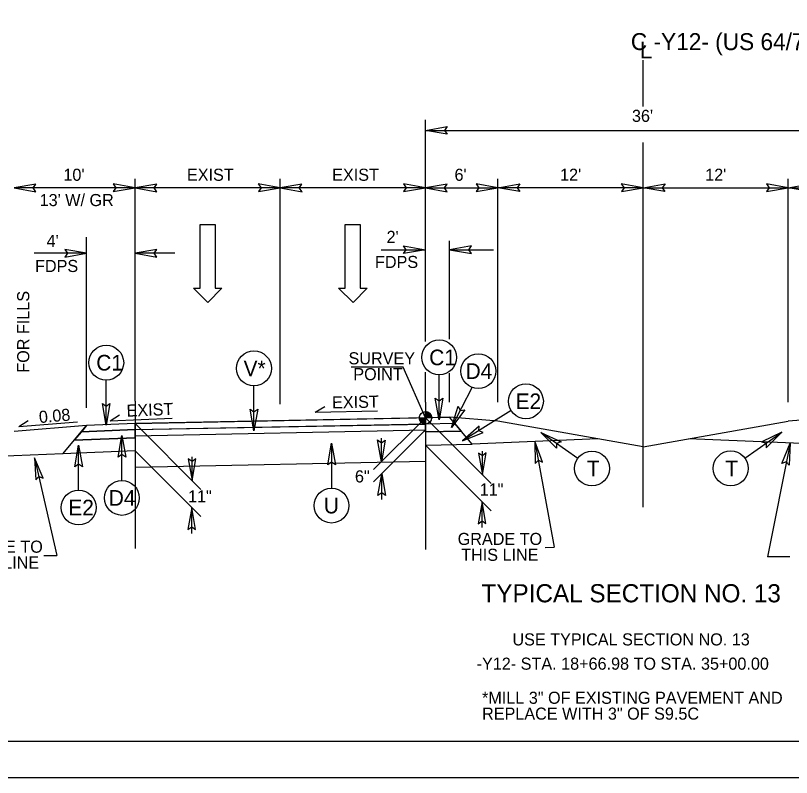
# Model space of a CAD drawing. Extents: x 18938 to 19565, y 6931 to 7973.
# Drawn here: x 19224.8 to 19289, y 7224.9 to 7287.9 of the extents above; entities that cross this region are included whole.
import ezdxf

# ---------------------------------------------------------------- set-up
doc = ezdxf.new("R2010")
doc.units = 0
for name, color, linetype in [('Old_Level_1', 7, 'Continuous'), ('Old_Level_11', 7, 'Continuous'), ('Old_Level_2', 7, 'Continuous'), ('Old_Level_3', 7, 'Continuous'), ('Prop Dimension', 7, 'Continuous'), ('Prop Pavement Schedule Description CELL', 7, 'Continuous'), ('Prop Shade Light', 7, 'Continuous'), ('Prop Terminator CELL', 7, 'Continuous'), ('Sheet Block Title CELL', 7, 'Continuous'), ('Sheet Data Field CELL', 7, 'Continuous'), ('Sheet Plot Border Inside CELL', 7, 'Continuous'), ('Sheet Plot Border Outside CELL', 7, 'Continuous'), ('Sheet Typical CELL', 7, 'Continuous'), ('Typical Bridge Rail Two Bar CELL', 7, 'Continuous'), ('Typical Detail Wedge1 CELL', 7, 'Continuous'), ('Typical Detail Wedge2 CELL', 7, 'Continuous'), ('Typical Detail Wedge3 CELL', 7, 'Continuous'), ('Typical Hinge Slope Arterial CELL', 7, 'Continuous'), ('Typical ID Circle CELL', 7, 'Continuous'), ('Typical Pavement Slope Information CELL', 7, 'Continuous'), ('Typical Terminator CELL', 7, 'Continuous'), ('Typical Text Grade Point CELL', 7, 'Continuous'), ('Typical Text ID Circle CELL', 7, 'Continuous'), ('Typical Text Label CELL', 7, 'Continuous')]:
    doc.layers.add(name, color=color, linetype=linetype)

msp = doc.modelspace()

# ---------------------------------------------------------------- linework, layer by layer
at = {"layer": 'Old_Level_1'}
for p, q in [((19234.697, 7254.128), (19260.697, 7254.648)), ((19262.567, 7252.435), (19260.697, 7254.648)), ((19228.729, 7251.639), (19230.697, 7253.968)), ((19234.697, 7254.128), (19230.697, 7253.968)), ((19234.697, 7253.628), (19230.26, 7253.45)), ((19234.697, 7253.128), (19258.697, 7253.608)), ((19258.697, 7253.441), (19261.667, 7253.501)), ((19234.697, 7252.961), (19229.677, 7252.76)), ((19234.697, 7252.961), (19234.697, 7252.961)), ((19258.697, 7252.358), (19262.567, 7252.435)), ((19228.729, 7251.639), (19218.747, 7251.24)), ((19234.697, 7251.878), (19228.729, 7251.639))]:
    msp.add_line(p, q, dxfattribs=at)
at = {"layer": 'Old_Level_3'}
for p, q in [((19258.697, 7260.912), (19258.697, 7279.229)), ((19258.697, 7278.369), (19294.697, 7278.369)), ((19264.697, 7255.908), (19264.697, 7274.356)), ((19288.697, 7255.908), (19288.697, 7274.356)), ((19234.697, 7273.621), (19224.697, 7273.621)), ((19246.697, 7273.621), (19234.697, 7273.621)), ((19258.697, 7273.621), (19246.697, 7273.621)), ((19258.697, 7273.621), (19264.697, 7273.621)), ((19276.697, 7273.621), (19264.697, 7273.621)), ((19276.697, 7273.621), (19288.697, 7273.621)), ((19288.697, 7273.621), (19294.697, 7273.621)), ((19260.697, 7261.111), (19260.697, 7269.244)), ((19230.697, 7268.209), (19226.35, 7268.209)), ((19237.973, 7268.209), (19234.697, 7268.209)), ((19255.055, 7268.508), (19258.697, 7268.508)), ((19260.697, 7268.508), (19264.34, 7268.508)), ((19258.697, 7255.908), (19258.697, 7258.381)), ((19260.697, 7255.908), (19260.697, 7258.291)), ((19258.695, 7254.602), (19254.421, 7250.328)), ((19258.698, 7254.608), (19264.136, 7249.17)), ((19234.697, 7254.128), (19240.136, 7248.69)), ((19258.695, 7253.602), (19254.421, 7249.328)), ((19255.064, 7250.971), (19255.064, 7252.927)), ((19267.758, 7252.652), (19269.345, 7243.9)), ((19258.698, 7252.358), (19264.136, 7246.92)), ((19288.864, 7252.517), (19286.973, 7243.119)), ((19226.399, 7251.31), (19228.221, 7243.228)), ((19234.697, 7251.878), (19240.136, 7246.44)), ((19239.408, 7249.418), (19239.408, 7251.373)), ((19263.409, 7249.898), (19263.409, 7251.853)), ((19255.086, 7247.857), (19255.086, 7249.986)), ((19263.387, 7245.533), (19263.387, 7247.662)), ((19239.386, 7245.053), (19239.386, 7247.182)), ((19268.588, 7243.893), (19269.345, 7243.9)), ((19227.167, 7243.228), (19228.221, 7243.228)), ((19288.819, 7243.119), (19286.973, 7243.119))]:
    msp.add_line(p, q, dxfattribs=at)
at = {"layer": 'Prop Dimension'}
msp.add_lwpolyline([(19155.167, 7224.873), (19382.434, 7224.873), (19382.434, 7371.306), (19155.167, 7371.306)], close=True, dxfattribs=at)
at = {"layer": 'Prop Pavement Schedule Description CELL'}
for p, q in [((19264.697, 7254.328), (19260.697, 7254.648)), ((19292.697, 7254.648), (19288.697, 7254.328)), ((19230.697, 7253.968), (19224.697, 7253.488)), ((19272.94, 7252.869), (19262.567, 7252.435)), ((19290.827, 7252.435), (19280.455, 7252.869))]:
    msp.add_line(p, q, dxfattribs=at)
at = {"layer": 'Prop Shade Light'}
for q in [(19264.697, 7254.328), (19288.697, 7254.328)]:
    msp.add_line((19276.697, 7252.204), q, dxfattribs=at)
at = {"layer": 'Sheet Block Title CELL'}
for p, q in [((19234.697, 7253.628), (19258.698, 7254.108)), ((19258.697, 7254.108), (19261.113, 7254.156)), ((19258.697, 7253.441), (19258.697, 7254.108)), ((19261.113, 7254.156), (19261.667, 7253.501)), ((19230.26, 7253.45), (19229.677, 7252.76)), ((19234.697, 7253.628), (19230.26, 7253.45)), ((19234.697, 7252.961), (19234.697, 7253.628)), ((19261.667, 7253.501), (19258.697, 7253.441)), ((19229.677, 7252.76), (19234.697, 7252.961)), ((19234.697, 7252.961), (19234.697, 7252.961)), ((19234.697, 7252.961), (19234.697, 7252.961))]:
    msp.add_line(p, q, dxfattribs=at)
at = {"layer": 'Sheet Data Field CELL'}
for points in [[(19260.497, 7278.059), (19258.697, 7278.369), (19260.507, 7278.689), (19260.277, 7278.369)], [(19226.497, 7273.931), (19224.697, 7273.621), (19226.507, 7273.301), (19226.277, 7273.621)], [(19232.897, 7273.311), (19234.697, 7273.621), (19232.887, 7273.941), (19233.117, 7273.621)], [(19236.497, 7273.931), (19234.697, 7273.621), (19236.507, 7273.301), (19236.277, 7273.621)], [(19244.897, 7273.311), (19246.697, 7273.621), (19244.887, 7273.941), (19245.117, 7273.621)], [(19248.497, 7273.931), (19246.697, 7273.621), (19248.507, 7273.301), (19248.277, 7273.621)], [(19256.897, 7273.311), (19258.697, 7273.621), (19256.887, 7273.941), (19257.117, 7273.621)], [(19260.497, 7273.931), (19258.697, 7273.621), (19260.507, 7273.301), (19260.277, 7273.621)], [(19262.897, 7273.311), (19264.697, 7273.621), (19262.887, 7273.941), (19263.117, 7273.621)], [(19266.497, 7273.311), (19264.697, 7273.621), (19266.507, 7273.941), (19266.277, 7273.621)], [(19274.897, 7273.311), (19276.697, 7273.621), (19274.887, 7273.941), (19275.117, 7273.621)], [(19278.497, 7273.311), (19276.697, 7273.621), (19278.507, 7273.941), (19278.277, 7273.621)], [(19286.897, 7273.311), (19288.697, 7273.621), (19286.887, 7273.941), (19287.117, 7273.621)], [(19290.497, 7273.311), (19288.697, 7273.621), (19290.507, 7273.941), (19290.277, 7273.621)], [(19256.897, 7268.818), (19258.697, 7268.508), (19256.887, 7268.188), (19257.117, 7268.508)], [(19262.497, 7268.818), (19260.697, 7268.508), (19262.507, 7268.188), (19262.277, 7268.508)], [(19228.897, 7267.899), (19230.697, 7268.209), (19228.887, 7268.529), (19229.117, 7268.209)], [(19236.497, 7268.519), (19234.697, 7268.209), (19236.507, 7267.889), (19236.277, 7268.209)], [(19232.624, 7255.793), (19232.314, 7253.993), (19231.994, 7255.803), (19232.314, 7255.573)], [(19260.148, 7256.231), (19259.838, 7254.431), (19259.518, 7256.241), (19259.838, 7256.011)], [(19244.834, 7255.323), (19244.524, 7253.523), (19244.204, 7255.333), (19244.524, 7255.103)], [(19261.952, 7255.264), (19260.852, 7253.806), (19261.396, 7255.562), (19261.576, 7255.211)], [(19263.136, 7253.912), (19261.776, 7252.693), (19263.479, 7253.384), (19263.114, 7253.533)], [(19269.537, 7252.11), (19268.246, 7253.402), (19269.908, 7252.618), (19269.536, 7252.49)], [(19286.87, 7252.118), (19288.161, 7253.41), (19286.499, 7252.627), (19286.871, 7252.498)], [(19233.298, 7251.358), (19233.608, 7253.158), (19233.928, 7251.348), (19233.608, 7251.578)], [(19255.374, 7252.771), (19255.064, 7250.971), (19254.744, 7252.781), (19255.064, 7252.551)], [(19268.38, 7250.949), (19267.753, 7252.664), (19267.762, 7250.826), (19268.036, 7251.11)], [(19229.724, 7250.56), (19230.034, 7252.36), (19230.354, 7250.55), (19230.034, 7250.78)], [(19250.626, 7250.724), (19250.936, 7252.524), (19251.256, 7250.714), (19250.936, 7250.944)], [(19288.165, 7250.83), (19288.864, 7252.517), (19288.778, 7250.681), (19288.516, 7250.976)], [(19227.097, 7249.623), (19226.399, 7251.31), (19226.485, 7249.474), (19226.746, 7249.769)], [(19263.099, 7251.698), (19263.409, 7249.898), (19263.729, 7251.708), (19263.409, 7251.478)], [(19239.098, 7251.218), (19239.408, 7249.418), (19239.728, 7251.228), (19239.408, 7250.998)], [(19254.776, 7248.186), (19255.086, 7249.986), (19255.406, 7248.176), (19255.086, 7248.406)], [(19263.697, 7245.862), (19263.387, 7247.662), (19263.067, 7245.852), (19263.387, 7246.082)], [(19239.696, 7245.382), (19239.386, 7247.182), (19239.066, 7245.372), (19239.386, 7245.602)]]:
    msp.add_lwpolyline(points, close=True, dxfattribs=at)
at = {"layer": 'Sheet Typical CELL'}
for p, q in [((19234.697, 7255.973), (19234.697, 7274.356)), ((19246.697, 7255.743), (19246.697, 7274.356)), ((19230.697, 7255.435), (19230.697, 7269.543))]:
    msp.add_line(p, q, dxfattribs=at)
at = {"layer": 'Typical Bridge Rail Two Bar CELL'}
for p, q in [((19234.697, 7255.973), (19234.697, 7243.794)), ((19258.697, 7255.908), (19258.697, 7243.729))]:
    msp.add_line(p, q, dxfattribs=at)
at = {"layer": 'Typical Detail Wedge1 CELL'}
for p, q in [((19258.698, 7254.608), (19258.698, 7255.12)), ((19258.186, 7254.608), (19258.698, 7254.608)), ((19258.697, 7254.096), (19258.698, 7254.608)), ((19258.698, 7254.608), (19258.697, 7254.096)), ((19259.21, 7254.608), (19258.698, 7254.608))]:
    msp.add_line(p, q, dxfattribs=at)
for points in [[(19258.703, 7255.12), (19258.703, 7255.12), (19258.703, 7254.608)], [(19258.713, 7255.119), (19258.713, 7254.608)], [(19258.723, 7255.119), (19258.723, 7254.608)], [(19258.734, 7255.119), (19258.733, 7254.608)], [(19258.744, 7255.117), (19258.744, 7254.608)], [(19258.754, 7255.117), (19258.754, 7254.608)], [(19258.764, 7255.116), (19258.764, 7254.608)], [(19258.774, 7255.114), (19258.774, 7254.608)], [(19258.785, 7255.112), (19258.784, 7254.608)], [(19258.795, 7255.11), (19258.795, 7254.608)], [(19258.189, 7254.608), (19258.189, 7254.552)], [(19258.199, 7254.608), (19258.199, 7254.492)], [(19258.209, 7254.608), (19258.209, 7254.454)], [(19258.22, 7254.608), (19258.22, 7254.425)], [(19258.23, 7254.608), (19258.23, 7254.4)], [(19258.24, 7254.608), (19258.24, 7254.378)], [(19258.25, 7254.608), (19258.25, 7254.359)], [(19258.26, 7254.608), (19258.26, 7254.342)], [(19258.271, 7254.608), (19258.271, 7254.326)], [(19258.281, 7254.608), (19258.281, 7254.31)], [(19258.291, 7254.608), (19258.291, 7254.297)], [(19258.301, 7254.608), (19258.301, 7254.284)], [(19258.311, 7254.608), (19258.311, 7254.272)], [(19258.322, 7254.608), (19258.322, 7254.26)], [(19258.332, 7254.608), (19258.332, 7254.249)], [(19258.342, 7254.608), (19258.342, 7254.239)], [(19258.353, 7254.608), (19258.353, 7254.23)], [(19258.363, 7254.608), (19258.363, 7254.221)], [(19258.373, 7254.608), (19258.373, 7254.212)], [(19258.383, 7254.608), (19258.383, 7254.204)], [(19258.394, 7254.608), (19258.394, 7254.196)], [(19258.404, 7254.608), (19258.404, 7254.189)], [(19258.414, 7254.608), (19258.414, 7254.181)], [(19258.424, 7254.608), (19258.424, 7254.175)], [(19258.435, 7254.608), (19258.434, 7254.168)], [(19258.445, 7254.608), (19258.445, 7254.162)], [(19258.455, 7254.608), (19258.455, 7254.157)], [(19258.465, 7254.608), (19258.465, 7254.152)], [(19258.475, 7254.608), (19258.475, 7254.146)], [(19258.486, 7254.608), (19258.485, 7254.142)], [(19258.496, 7254.608), (19258.496, 7254.137)], [(19258.506, 7254.608), (19258.506, 7254.133)], [(19258.516, 7254.608), (19258.516, 7254.129)], [(19258.527, 7254.608), (19258.527, 7254.125)], [(19258.537, 7254.608), (19258.537, 7254.121)], [(19258.547, 7254.608), (19258.547, 7254.118)], [(19258.557, 7254.608), (19258.557, 7254.115)], [(19258.568, 7254.608), (19258.568, 7254.112)], [(19258.578, 7254.608), (19258.578, 7254.11)], [(19258.588, 7254.608), (19258.588, 7254.108)], [(19258.599, 7254.608), (19258.598, 7254.105)], [(19258.609, 7254.608), (19258.609, 7254.104)], [(19258.619, 7254.608), (19258.619, 7254.102)], [(19258.629, 7254.608), (19258.629, 7254.1)], [(19258.639, 7254.608), (19258.639, 7254.099)], [(19258.65, 7254.608), (19258.649, 7254.098)], [(19258.66, 7254.608), (19258.66, 7254.097)], [(19258.67, 7254.608), (19258.67, 7254.097)], [(19258.68, 7254.608), (19258.68, 7254.096)], [(19258.69, 7254.608), (19258.69, 7254.096), (19258.69, 7254.096)], [(19258.805, 7255.108), (19258.805, 7254.608)], [(19258.815, 7255.106), (19258.815, 7254.608)], [(19258.826, 7255.104), (19258.826, 7254.608)], [(19258.836, 7255.101), (19258.836, 7254.608)], [(19258.846, 7255.098), (19258.846, 7254.608)], [(19258.857, 7255.095), (19258.857, 7254.608)], [(19258.867, 7255.091), (19258.867, 7254.608)], [(19258.877, 7255.087), (19258.877, 7254.608)], [(19258.887, 7255.084), (19258.887, 7254.608)], [(19258.898, 7255.079), (19258.897, 7254.608)], [(19258.908, 7255.075), (19258.908, 7254.608)], [(19258.918, 7255.07), (19258.918, 7254.608)], [(19258.928, 7255.065), (19258.928, 7254.608)], [(19258.938, 7255.06), (19258.938, 7254.608)], [(19258.949, 7255.054), (19258.948, 7254.608)], [(19258.959, 7255.048), (19258.959, 7254.608)], [(19258.969, 7255.042), (19258.969, 7254.608)], [(19258.979, 7255.035), (19258.979, 7254.608)], [(19258.989, 7255.029), (19258.989, 7254.608)], [(19259, 7255.021), (19259, 7254.608)], [(19259.01, 7255.013), (19259.01, 7254.608)], [(19259.02, 7255.005), (19259.02, 7254.608)], [(19259.03, 7254.997), (19259.03, 7254.608)], [(19259.041, 7254.988), (19259.041, 7254.608)], [(19259.051, 7254.978), (19259.051, 7254.608)], [(19259.061, 7254.968), (19259.061, 7254.608)], [(19259.072, 7254.958), (19259.072, 7254.608)], [(19259.082, 7254.946), (19259.082, 7254.608)], [(19259.092, 7254.934), (19259.092, 7254.608)], [(19259.102, 7254.921), (19259.102, 7254.608)], [(19259.113, 7254.908), (19259.112, 7254.608)], [(19259.123, 7254.893), (19259.123, 7254.608)], [(19259.133, 7254.877), (19259.133, 7254.608)], [(19259.143, 7254.86), (19259.143, 7254.608)], [(19259.153, 7254.842), (19259.153, 7254.608)], [(19259.164, 7254.82), (19259.163, 7254.608)], [(19259.174, 7254.796), (19259.174, 7254.608)], [(19259.184, 7254.768), (19259.184, 7254.608)], [(19259.194, 7254.732), (19259.194, 7254.608)], [(19259.204, 7254.68), (19259.204, 7254.608)]]:
    msp.add_lwpolyline(points, dxfattribs=at)
msp.add_circle((19258.698, 7254.608), 0.512, dxfattribs=at)
for start, end in [(359.99048, 89.99048), (179.99048, 269.99048)]:
    msp.add_arc((19258.698, 7254.608), 0.512, start, end, dxfattribs=at)
at = {"layer": 'Typical Detail Wedge3 CELL'}
for p, q in [((19240.079, 7265.33), (19240.079, 7270.58)), ((19240.079, 7270.58), (19241.316, 7270.58)), ((19241.316, 7270.58), (19241.316, 7265.33)), ((19252.079, 7265.33), (19252.079, 7270.58)), ((19252.079, 7270.58), (19253.316, 7270.58)), ((19253.316, 7270.58), (19253.316, 7265.33)), ((19240.716, 7264.149), (19239.516, 7265.33)), ((19239.516, 7265.33), (19240.079, 7265.33)), ((19241.879, 7265.33), (19240.716, 7264.149)), ((19241.316, 7265.33), (19241.879, 7265.33)), ((19252.716, 7264.149), (19251.516, 7265.33)), ((19251.516, 7265.33), (19252.079, 7265.33)), ((19253.879, 7265.33), (19252.716, 7264.149)), ((19253.316, 7265.33), (19253.879, 7265.33))]:
    msp.add_line(p, q, dxfattribs=at)
at = {"layer": 'Typical Hinge Slope Arterial CELL'}
for p, q in [((19260.698, 7254.648), (19258.698, 7254.608)), ((19258.698, 7254.608), (19258.698, 7254.108)), ((19261.113, 7254.156), (19260.698, 7254.648)), ((19230.698, 7253.968), (19230.26, 7253.45)), ((19234.698, 7254.128), (19230.698, 7253.968)), ((19234.698, 7253.628), (19234.698, 7254.128)), ((19258.698, 7254.108), (19261.113, 7254.156)), ((19230.26, 7253.45), (19234.698, 7253.628))]:
    msp.add_line(p, q, dxfattribs=at)
msp.add_lwpolyline([(19234.698, 7254.127), (19234.697, 7253.628), (19258.698, 7254.096), (19258.698, 7254.607), (19234.698, 7254.127)], dxfattribs=at)
at = {"layer": 'Typical ID Circle CELL'}
for p, q in [((19234.697, 7253.128), (19258.697, 7253.608)), ((19258.697, 7253.441), (19258.697, 7251.019)), ((19234.697, 7252.961), (19234.697, 7250.539)), ((19234.697, 7250.539), (19258.697, 7251.019))]:
    msp.add_line(p, q, dxfattribs=at)
at = {"layer": 'Typical Pavement Slope Information CELL'}
msp.add_lwpolyline([(19380.142, 7368.299), (19177.642, 7368.299), (19177.642, 7227.884), (19380.142, 7227.884)], close=True, dxfattribs=at)
at = {"layer": 'Typical Terminator CELL'}
for p, q in [((19232.314, 7253.993), (19232.314, 7257.721)), ((19259.838, 7254.431), (19259.838, 7258.159)), ((19244.524, 7253.523), (19244.524, 7257.251)), ((19260.852, 7253.806), (19262.559, 7257.12)), ((19265.782, 7255.208), (19261.776, 7252.693)), ((19271.29, 7251.25), (19268.246, 7253.402)), ((19285.117, 7251.258), (19288.161, 7253.41)), ((19233.608, 7249.43), (19233.608, 7253.158)), ((19230.034, 7248.632), (19230.034, 7252.36)), ((19250.936, 7252.524), (19250.936, 7248.796))]:
    msp.add_line(p, q, dxfattribs=at)
for centre in [(19259.838, 7259.601), (19232.314, 7259.163), (19244.524, 7258.693), (19263.08, 7258.466), (19267.004, 7255.975), (19272.468, 7250.418), (19283.939, 7250.426), (19233.608, 7247.988), (19250.936, 7247.353), (19230.034, 7247.19)]:
    msp.add_circle(centre, 1.443, dxfattribs=at)
at = {"layer": 'Typical Text Grade Point CELL'}
for p, q in [((19249.597, 7255.075), (19250.38, 7255.549)), ((19249.597, 7255.075), (19254.732, 7255.178)), ((19232.628, 7254.364), (19233.401, 7254.853)), ((19232.628, 7254.364), (19237.76, 7254.571)), ((19225.098, 7253.885), (19225.855, 7254.398)), ((19225.098, 7253.885), (19229.931, 7254.271))]:
    msp.add_line(p, q, dxfattribs=at)
at = {"layer": 'Typical Text ID Circle CELL'}
for p, q in [((19256.868, 7258.797), (19252.553, 7258.797)), ((19258.697, 7254.608), (19256.868, 7258.797))]:
    msp.add_line(p, q, dxfattribs=at)
at = {"layer": 'Typical Text Label CELL'}
for p, q in [((19276.697, 7280.346), (19276.697, 7284.187)), ((19276.697, 7247.216), (19276.697, 7277.369))]:
    msp.add_line(p, q, dxfattribs=at)

# ---------------------------------------------------------------- texts
at = {"layer": 'Old_Level_11'}
for s, p in [('GRADE TO', (19261.365, 7244.095)), ('GRADE TO', (19220.089, 7243.456)), ('THIS LINE', (19261.656, 7242.784)), ('THIS LINE', (19220.38, 7242.145)), ('USE TYPICAL SECTION NO. 13', (19265.893, 7235.79))]:
    msp.add_text(s, height=1, dxfattribs=at).set_placement(p)
at = {"layer": 'Old_Level_2'}
for s, rotation, p in [('6"', 360, (19252.874, 7249.266)), ('11"', 0, (19263.185, 7248.18)), ('11"', 0, (19239.078, 7247.613))]:
    msp.add_text(s, height=1, rotation=rotation, dxfattribs=at).set_placement(p)
at = {"layer": 'Old_Level_3'}
for s, p in [("36'", (19275.773, 7279.071)), ("10'", (19228.775, 7274.203)), ('EXIST', (19238.99, 7274.203)), ('EXIST', (19250.99, 7274.203)), ("6'", (19261.104, 7274.203)), ("12'", (19269.829, 7274.203)), ("12'", (19281.829, 7274.203)), ("13' W/ GR", (19226.812, 7272.11)), ("2'", (19255.49, 7269.065)), ("4'", (19227.388, 7268.733)), ('FDPS', (19254.532, 7266.994)), ('FDPS', (19226.43, 7266.661))]:
    msp.add_text(s, height=1, dxfattribs=at).set_placement(p)
at = {"layer": 'Prop Shade Light'}
msp.add_text('FOR FILLS', height=1, rotation=90, dxfattribs=at).set_placement((19225.952, 7258.337))
at = {"layer": 'Prop Terminator CELL'}
for s, height, p in [('C1', 1.2912, (19259.014, 7258.956)), ('C1', 1.2912, (19231.491, 7258.518)), ('V*', 1.2912, (19243.669, 7258.048)), ('D4', 1.2912, (19262.019, 7257.82)), ('E2', 1.2912, (19266.152, 7255.329)), ('T', 1.291, (19272.043, 7249.772)), ('T', 1.291, (19283.491, 7249.78)), ('D4', 1.2912, (19232.526, 7247.342)), ('E2', 1.2912, (19229.182, 7246.544)), ('U', 1.291, (19250.304, 7246.707))]:
    msp.add_text(s, height=height, dxfattribs=at).set_placement(p)
at = {"layer": 'Sheet Plot Border Inside CELL'}
msp.add_text('0.08', height=1, rotation=4.70657, dxfattribs=at).set_placement((19226.791, 7254.17))
at = {"layer": 'Sheet Plot Border Outside CELL'}
for s, p in [('SURVEY', (19252.344, 7259.028)), ('POINT', (19252.738, 7257.717))]:
    msp.add_text(s, height=1, rotation=0.00004, dxfattribs=at).set_placement(p)
at = {"layer": 'Sheet Typical CELL'}
for s, p in [('*MILL 3" OF EXISTING PAVEMENT AND ', (19263.382, 7230.963)), ('REPLACE WITH 3" OF S9.5C', (19263.382, 7229.652))]:
    msp.add_text(s, height=1, dxfattribs=at).set_placement(p)
at = {"layer": 'Typical Detail Wedge2 CELL'}
for s, height, p in [('TYPICAL SECTION NO. 13', 1.5, (19263.337, 7239.354)), ('-Y12- STA. 18+66.98 TO STA. 35+00.00', 1, (19262.933, 7233.783))]:
    msp.add_text(s, height=height, dxfattribs=at).set_placement(p)
at = {"layer": 'Typical Text Grade Point CELL'}
for rotation, p in [(1.14574, (19250.99, 7255.379)), (2.31135, (19234.015, 7254.696))]:
    msp.add_text('EXIST', height=1, rotation=rotation, dxfattribs=at).set_placement(p)
at = {"layer": 'Typical Text Label CELL'}
for s, p in [('C -Y12- (US 64/74)', (19275.681, 7285.013)), ('L', (19276.424, 7284.315))]:
    msp.add_text(s, height=1.4, rotation=359.9469, dxfattribs=at).set_placement(p)

doc.saveas('drawing.dxf')
